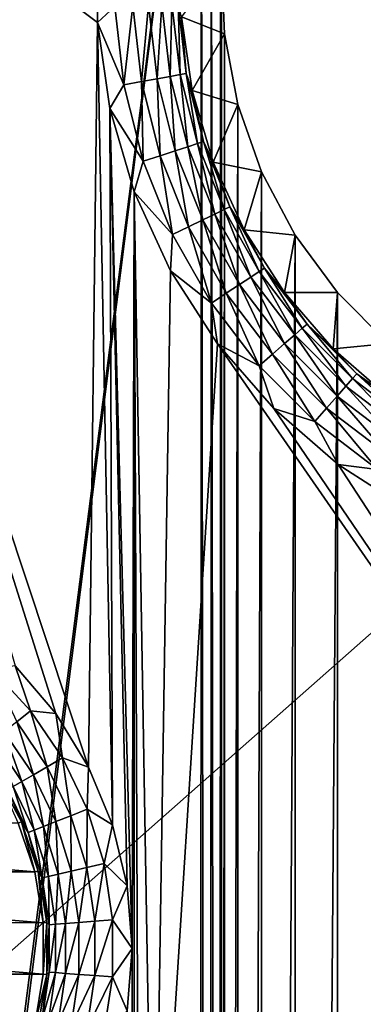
# Model space of a CAD drawing. Header units: metres. Extents: x -205 to 205, y -104 to 104.
# Tile 507 of 656: x -102.6 to -98.52, y 24.38 to 36.06. Entities that reach past the tile are written whole.
import ezdxf

# ---------------------------------------------------------------- set-up
doc = ezdxf.new("R2010")
doc.units = ezdxf.units.M
doc.layers.add('solid_01_2-CONSUMER_EHM_BOX_SW0001', color=7, linetype='CONTINUOUS')

msp = doc.modelspace()

# ---------------------------------------------------------------- linework, layer by layer
at = {"layer": 'solid_01_2-CONSUMER_EHM_BOX_SW0001'}
for points in [[(-200.010849, -74.958488), (-200.010773, 75.041512), (-0.010778, 75.04142)], [(-0.010849, -74.95858), (-200.010849, -74.958488), (-0.010778, 75.04142)], [(-100.443649, 40.640213, 63.099998), (-100.455429, -40.555729, 63.099998), (-110.711159, -40.55426, 63.099998)], [(-100.443649, 40.640213, 63.099998), (-110.711159, -40.55426, 63.099998), (-110.710999, -39.454594, 63.099998)], [(-100.443649, 40.640213, 63.099998), (-110.710999, -39.454594, 63.099998), (-110.699692, 39.542015, 63.099998)], [(-100.443649, 40.640213, 63.099998), (-100.336395, -40.547253, 63.099998), (-100.455429, -40.555729, 63.099998)], [(-100.324631, 40.631687, 63.099998), (-100.336395, -40.547253, 63.099998), (-100.443649, 40.640213, 63.099998)], [(-100.324631, 40.631687, 63.099998), (-100.222992, -40.527271, 63.099998), (-100.336395, -40.547253, 63.099998)], [(-100.21125, 40.611656, 63.099998), (-100.222992, -40.527271, 63.099998), (-100.324631, 40.631687, 63.099998)], [(-100.199188, 36.739082, 63.099998), (-100.222992, -40.527271, 63.099998), (-100.21125, 40.611656, 63.099998)], [(-101.674438, 37.059391, 6), (-105.720909, 39.053741, 6), (-101.674683, 36.026768, 6)], [(-101.778572, 27.194847, 6), (-101.674683, 36.026768, 6), (-105.720909, 39.053741, 6)], [(-102.167213, 27.829294, 6), (-101.778572, 27.194847, 6), (-105.720909, 39.053741, 6)], [(-102.65033, 28.395128, 6), (-102.167213, 27.829294, 6), (-105.720909, 39.053741, 6)], [(-173.512405, -37.4473, 108.5), (-88.501671, 37.540531, 108.5), (-173.501678, 37.5527, 108.5)], [(-173.512405, -37.4473, 108.5), (-88.512413, -37.459469, 108.5), (-88.501671, 37.540531, 108.5)], [(-101.674438, 37.059391, 6), (-101.674683, 36.026768, 6), (-101.465431, 36.218643, 6.024549)], [(-100.166359, 35.892834, 63.099998), (-100.199188, 36.739082, 63.099998), (-100.677094, 36.095612, 6.991273)], [(-100.199188, 36.739082, 63.099998), (-100.209694, -36.654671, 63.099998), (-100.222992, -40.527271, 63.099998)], [(-100.166359, 35.892834, 63.099998), (-100.209694, -36.654671, 63.099998), (-100.199188, 36.739082, 63.099998)], [(-101.674683, 36.026768, 6), (-101.359451, 35.28878, 6.024549), (-101.465431, 36.218643, 6.024549)], [(-101.465431, 36.218643, 6.024549), (-101.359451, 35.28878, 6.024549), (-101.255043, 36.228394, 6.097567)], [(-101.359451, 35.28878, 6.024549), (-101.15226, 35.326626, 6.097567), (-101.255043, 36.228394, 6.097567)], [(-101.255043, 36.228394, 6.097567), (-101.15226, 35.326626, 6.097567), (-101.06604, 36.237152, 6.215427)], [(-101.15226, 35.326626, 6.097567), (-100.966133, 35.360622, 6.215427), (-101.06604, 36.237152, 6.215427)], [(-101.06604, 36.237152, 6.215427), (-100.966133, 35.360622, 6.215427), (-100.907814, 36.244484, 6.372272)], [(-100.966133, 35.360622, 6.215427), (-100.810318, 35.389084, 6.372272), (-100.907814, 36.244484, 6.372272)], [(-100.907814, 36.244484, 6.372272), (-100.810318, 35.389084, 6.372272), (-100.788231, 36.250027, 6.560308)], [(-100.810318, 35.389084, 6.372272), (-100.692551, 35.410595, 6.560308), (-100.788231, 36.250027, 6.560308)], [(-100.788231, 36.250027, 6.560308), (-100.692551, 35.410595, 6.560308), (-100.713219, 36.253506, 6.770193)], [(-100.713219, 36.253506, 6.770193), (-100.618683, 35.424088, 6.770193), (-100.677094, 36.095612, 6.991273)], [(-100.692551, 35.410595, 6.560308), (-100.618683, 35.424088, 6.770193), (-100.713219, 36.253506, 6.770193)], [(-101.778572, 27.194847, 6), (-101.493958, 26.507412, 6), (-101.674683, 36.026768, 6)], [(-101.674683, 36.026768, 6), (-101.527557, 35.007156, 6), (-101.359451, 35.28878, 6.024549)], [(-101.493958, 26.507412, 6), (-101.527557, 35.007156, 6), (-101.674683, 36.026768, 6)], [(-100.618683, 35.424088, 6.770193), (-100.550621, 35.22049, 6.991273), (-100.677094, 36.095612, 6.991273)], [(-100.166359, 35.892834, 63.099998), (-100.677094, 36.095612, 6.991273), (-100.550621, 35.22049, 6.991273)], [(-100.005829, 35.055706, 63.099998), (-100.166359, 35.892834, 63.099998), (-100.550621, 35.22049, 6.991273)], [(-100.166359, 35.892834, 63.099998), (-100.176628, -35.80843, 63.099998), (-100.209694, -36.654671, 63.099998)], [(-100.005829, 35.055706, 63.099998), (-100.176628, -35.80843, 63.099998), (-100.166359, 35.892834, 63.099998)], [(-100.810318, 35.389084, 6.372272), (-100.599113, 34.554451, 6.372272), (-100.692551, 35.410595, 6.560308)], [(-100.692551, 35.410595, 6.560308), (-100.485291, 34.591545, 6.560308), (-100.618683, 35.424088, 6.770193)], [(-100.599113, 34.554451, 6.372272), (-100.485291, 34.591545, 6.560308), (-100.692551, 35.410595, 6.560308)], [(-100.618683, 35.424088, 6.770193), (-100.413902, 34.614807, 6.770193), (-100.550621, 35.22049, 6.991273)], [(-100.485291, 34.591545, 6.560308), (-100.413902, 34.614807, 6.770193), (-100.618683, 35.424088, 6.770193)], [(-101.527557, 35.007156, 6), (-101.12986, 34.381496, 6.024549), (-101.359451, 35.28878, 6.024549)], [(-101.359451, 35.28878, 6.024549), (-101.12986, 34.381496, 6.024549), (-101.15226, 35.326626, 6.097567)], [(-101.15226, 35.326626, 6.097567), (-100.929611, 34.446751, 6.097567), (-100.966133, 35.360622, 6.215427)], [(-101.12986, 34.381496, 6.024549), (-100.929611, 34.446751, 6.097567), (-101.15226, 35.326626, 6.097567)], [(-100.966133, 35.360622, 6.215427), (-100.749718, 34.505375, 6.215427), (-100.810318, 35.389084, 6.372272)], [(-100.929611, 34.446751, 6.097567), (-100.749718, 34.505375, 6.215427), (-100.966133, 35.360622, 6.215427)], [(-100.749718, 34.505375, 6.215427), (-100.599113, 34.554451, 6.372272), (-100.810318, 35.389084, 6.372272)], [(-100.413902, 34.614807, 6.770193), (-100.300774, 34.372314, 6.991273), (-100.550621, 35.22049, 6.991273)], [(-100.005829, 35.055706, 63.099998), (-100.550621, 35.22049, 6.991273), (-100.300774, 34.372314, 6.991273)], [(-99.725822, 34.257557, 63.099998), (-100.005829, 35.055706, 63.099998), (-100.300774, 34.372314, 6.991273)], [(-100.005829, 35.055706, 63.099998), (-100.015854, -34.971352, 63.099998), (-100.176628, -35.80843, 63.099998)], [(-99.725822, 34.257557, 63.099998), (-100.015854, -34.971352, 63.099998), (-100.005829, 35.055706, 63.099998)], [(-101.527557, 35.007156, 6), (-101.236252, 34.019035, 6), (-101.12986, 34.381496, 6.024549)], [(-101.262154, 25.042171, 6), (-101.236252, 34.019035, 6), (-101.527557, 35.007156, 6)], [(-101.320396, 25.783915, 6), (-101.262154, 25.042171, 6), (-101.527557, 35.007156, 6)], [(-101.493958, 26.507412, 6), (-101.320396, 25.783915, 6), (-101.527557, 35.007156, 6)], [(-100.599113, 34.554451, 6.372272), (-100.278023, 33.75563, 6.372272), (-100.485291, 34.591545, 6.560308)], [(-100.485291, 34.591545, 6.560308), (-100.170189, 33.807636, 6.560308), (-100.413902, 34.614807, 6.770193)], [(-100.278023, 33.75563, 6.372272), (-100.170189, 33.807636, 6.560308), (-100.485291, 34.591545, 6.560308)], [(-100.413902, 34.614807, 6.770193), (-100.102554, 33.840252, 6.770193), (-100.300774, 34.372314, 6.991273)], [(-100.170189, 33.807636, 6.560308), (-100.102554, 33.840252, 6.770193), (-100.413902, 34.614807, 6.770193)], [(-100.929611, 34.446751, 6.097567), (-100.59111, 33.604633, 6.097567), (-100.749718, 34.505375, 6.215427)], [(-100.749718, 34.505375, 6.215427), (-100.420692, 33.686825, 6.215427), (-100.599113, 34.554451, 6.372272)], [(-100.59111, 33.604633, 6.097567), (-100.420692, 33.686825, 6.215427), (-100.749718, 34.505375, 6.215427)], [(-100.420692, 33.686825, 6.215427), (-100.278023, 33.75563, 6.372272), (-100.599113, 34.554451, 6.372272)], [(-101.236252, 34.019035, 6), (-100.780815, 33.513142, 6.024549), (-101.12986, 34.381496, 6.024549)], [(-101.12986, 34.381496, 6.024549), (-100.780815, 33.513142, 6.024549), (-100.929611, 34.446751, 6.097567)], [(-100.780815, 33.513142, 6.024549), (-100.59111, 33.604633, 6.097567), (-100.929611, 34.446751, 6.097567)], [(-100.102554, 33.840252, 6.770193), (-99.932655, 33.568375, 6.991273), (-100.300774, 34.372314, 6.991273)], [(-99.725822, 34.257557, 63.099998), (-100.300774, 34.372314, 6.991273), (-99.932655, 33.568375, 6.991273)], [(-99.725822, 34.257557, 63.099998), (-99.735619, -34.173283, 63.099998), (-100.015854, -34.971352, 63.099998)], [(-99.326309, 33.50378, 63.099998), (-99.725822, 34.257557, 63.099998), (-99.932655, 33.568375, 6.991273)], [(-99.326309, 33.50378, 63.099998), (-99.735619, -34.173283, 63.099998), (-99.725822, 34.257557, 63.099998)], [(-101.262154, 25.042171, 6), (-101.250664, -33.94685, 6), (-101.236252, 34.019035, 6)], [(-101.250664, -33.94685, 6), (-101.009949, -20.257677, 6), (-101.236252, 34.019035, 6)], [(-101.236252, 34.019035, 6), (-100.805557, 33.080517, 6), (-100.780815, 33.513142, 6.024549)], [(-101.004135, 20.342321, 6), (-100.805557, 33.080517, 6), (-101.236252, 34.019035, 6)], [(-101.009949, -20.257677, 6), (-101.004135, 20.342321, 6), (-101.236252, 34.019035, 6)], [(-100.278023, 33.75563, 6.372272), (-99.852814, 33.007019, 6.372272), (-100.170189, 33.807636, 6.560308)], [(-100.170189, 33.807636, 6.560308), (-99.752922, 33.072998, 6.560308), (-100.102554, 33.840252, 6.770193)], [(-99.852814, 33.007019, 6.372272), (-99.752922, 33.072998, 6.560308), (-100.170189, 33.807636, 6.560308)], [(-100.102554, 33.840252, 6.770193), (-99.690269, 33.114384, 6.770193), (-99.932655, 33.568375, 6.991273)], [(-99.752922, 33.072998, 6.560308), (-99.690269, 33.114384, 6.770193), (-100.102554, 33.840252, 6.770193)], [(-100.59111, 33.604633, 6.097567), (-100.14286, 32.815441, 6.097567), (-100.420692, 33.686825, 6.215427)], [(-100.420692, 33.686825, 6.215427), (-99.984985, 32.91972, 6.215427), (-100.278023, 33.75563, 6.372272)], [(-100.14286, 32.815441, 6.097567), (-99.984985, 32.91972, 6.215427), (-100.420692, 33.686825, 6.215427)], [(-99.984985, 32.91972, 6.215427), (-99.852814, 33.007019, 6.372272), (-100.278023, 33.75563, 6.372272)], [(-100.780815, 33.513142, 6.024549), (-100.318604, 32.699364, 6.024549), (-100.59111, 33.604633, 6.097567)], [(-100.318604, 32.699364, 6.024549), (-100.14286, 32.815441, 6.097567), (-100.59111, 33.604633, 6.097567)], [(-99.690269, 33.114384, 6.770193), (-99.453766, 32.825073, 6.991273), (-99.932655, 33.568375, 6.991273)], [(-99.326309, 33.50378, 63.099998), (-99.932655, 33.568375, 6.991273), (-99.453766, 32.825073, 6.991273)], [(-100.805557, 33.080517, 6), (-100.318604, 32.699364, 6.024549), (-100.780815, 33.513142, 6.024549)], [(-99.326309, 33.50378, 63.099998), (-99.335884, -33.419621, 63.099998), (-99.735619, -34.173283, 63.099998)], [(-98.82415, 32.823624, 63.099998), (-99.326309, 33.50378, 63.099998), (-99.453766, 32.825073, 6.991273)], [(-98.82415, 32.823624, 63.099998), (-99.335884, -33.419621, 63.099998), (-99.326309, 33.50378, 63.099998)], [(-101.004135, 20.342321, 6), (-100.24736, 32.216629, 6), (-100.805557, 33.080517, 6)], [(-100.805557, 33.080517, 6), (-100.24736, 32.216629, 6), (-100.318604, 32.699364, 6.024549)], [(-99.852814, 33.007019, 6.372272), (-99.331169, 32.322109, 6.372272), (-99.752922, 33.072998, 6.560308)], [(-99.752922, 33.072998, 6.560308), (-99.241013, 32.400875, 6.560308), (-99.690269, 33.114384, 6.770193)], [(-99.331169, 32.322109, 6.372272), (-99.241013, 32.400875, 6.560308), (-99.752922, 33.072998, 6.560308)], [(-99.690269, 33.114384, 6.770193), (-99.184471, 32.450279, 6.770193), (-99.453766, 32.825073, 6.991273)], [(-99.241013, 32.400875, 6.560308), (-99.184471, 32.450279, 6.770193), (-99.690269, 33.114384, 6.770193)], [(-99.984985, 32.91972, 6.215427), (-99.450455, 32.217892, 6.215427), (-99.852814, 33.007019, 6.372272)], [(-99.450455, 32.217892, 6.215427), (-99.331169, 32.322109, 6.372272), (-99.852814, 33.007019, 6.372272)], [(-100.14286, 32.815441, 6.097567), (-99.592941, 32.093407, 6.097567), (-99.984985, 32.91972, 6.215427)], [(-99.592941, 32.093407, 6.097567), (-99.450455, 32.217892, 6.215427), (-99.984985, 32.91972, 6.215427)], [(-100.318604, 32.699364, 6.024549), (-99.751549, 31.954836, 6.024549), (-100.14286, 32.815441, 6.097567)], [(-99.751549, 31.954836, 6.024549), (-99.592941, 32.093407, 6.097567), (-100.14286, 32.815441, 6.097567)], [(-99.184471, 32.450279, 6.770193), (-98.873878, 32.15757, 6.991273), (-99.453766, 32.825073, 6.991273)], [(-98.82415, 32.823624, 63.099998), (-99.453766, 32.825073, 6.991273), (-98.873878, 32.15757, 6.991273)], [(-98.82415, 32.823624, 63.099998), (-98.833542, -32.739605, 63.099998), (-99.335884, -33.419621, 63.099998)], [(-98.220818, 32.220116, 63.099998), (-98.82415, 32.823624, 63.099998), (-98.873878, 32.15757, 6.991273)], [(-98.220818, 32.220116, 63.099998), (-98.833542, -32.739605, 63.099998), (-98.82415, 32.823624, 63.099998)], [(-100.24736, 32.216629, 6), (-99.751549, 31.954836, 6.024549), (-100.318604, 32.699364, 6.024549)], [(-99.331169, 32.322109, 6.372272), (-98.722481, 31.713245, 6.372272), (-99.241013, 32.400875, 6.560308)], [(-99.241013, 32.400875, 6.560308), (-98.643692, 31.803377, 6.560308), (-99.184471, 32.450279, 6.770193)], [(-98.722481, 31.713245, 6.372272), (-98.643692, 31.803377, 6.560308), (-99.241013, 32.400875, 6.560308)], [(-99.184471, 32.450279, 6.770193), (-98.594269, 31.859909, 6.770193), (-98.873878, 32.15757, 6.991273)], [(-98.643692, 31.803377, 6.560308), (-98.594269, 31.859909, 6.770193), (-99.184471, 32.450279, 6.770193)], [(-99.450455, 32.217892, 6.215427), (-98.826729, 31.59399, 6.215427), (-99.331169, 32.322109, 6.372272)], [(-98.826729, 31.59399, 6.215427), (-98.722481, 31.713245, 6.372272), (-99.331169, 32.322109, 6.372272)], [(-101.004135, 20.342321, 6), (-92.004135, 20.341034, 6), (-100.24736, 32.216629, 6)], [(-100.24736, 32.216629, 6), (-99.580009, 31.449543, 6), (-99.751549, 31.954836, 6.024549)], [(-92.004135, 20.341034, 6), (-99.580009, 31.449543, 6), (-100.24736, 32.216629, 6)], [(-99.592941, 32.093407, 6.097567), (-98.951256, 31.451542, 6.097567), (-99.450455, 32.217892, 6.215427)], [(-98.951256, 31.451542, 6.097567), (-98.826729, 31.59399, 6.215427), (-99.450455, 32.217892, 6.215427)], [(-98.220818, 32.220116, 63.099998), (-98.873878, 32.15757, 6.991273), (-98.265488, 31.62534, 6.991273)], [(-98.594269, 31.859909, 6.770193), (-98.265488, 31.62534, 6.991273), (-98.873878, 32.15757, 6.991273)], [(-98.220818, 32.220116, 63.099998), (-98.230034, -32.136272, 63.099998), (-98.833542, -32.739605, 63.099998)], [(-99.751549, 31.954836, 6.024549), (-99.089874, 31.292974, 6.024549), (-99.592941, 32.093407, 6.097567)], [(-99.089874, 31.292974, 6.024549), (-98.951256, 31.451542, 6.097567), (-99.592941, 32.093407, 6.097567)], [(-99.580009, 31.449543, 6), (-99.089874, 31.292974, 6.024549), (-99.751549, 31.954836, 6.024549)], [(-98.722481, 31.713245, 6.372272), (-98.03772, 31.191401, 6.372272), (-98.643692, 31.803377, 6.560308)], [(-98.643692, 31.803377, 6.560308), (-97.97171, 31.291275, 6.560308), (-98.594269, 31.859909, 6.770193)], [(-98.03772, 31.191401, 6.372272), (-97.97171, 31.291275, 6.560308), (-98.643692, 31.803377, 6.560308)], [(-98.594269, 31.859909, 6.770193), (-97.930313, 31.353918, 6.770193), (-98.265488, 31.62534, 6.991273)], [(-97.97171, 31.291275, 6.560308), (-97.930313, 31.353918, 6.770193), (-98.594269, 31.859909, 6.770193)], [(-98.826729, 31.59399, 6.215427), (-98.125053, 31.059258, 6.215427), (-98.722481, 31.713245, 6.372272)], [(-98.125053, 31.059258, 6.215427), (-98.03772, 31.191401, 6.372272), (-98.722481, 31.713245, 6.372272)], [(-98.951256, 31.451542, 6.097567), (-98.229378, 30.901411, 6.097567), (-98.826729, 31.59399, 6.215427)], [(-98.229378, 30.901411, 6.097567), (-98.125053, 31.059258, 6.215427), (-98.826729, 31.59399, 6.215427)], [(-99.580009, 31.449543, 6), (-98.81321, 30.78581, 6), (-99.089874, 31.292974, 6.024549)], [(-92.004135, 20.341034, 6), (-98.81321, 30.78581, 6), (-99.580009, 31.449543, 6)], [(-99.089874, 31.292974, 6.024549), (-98.345505, 30.725706, 6.024549), (-98.951256, 31.451542, 6.097567)], [(-98.345505, 30.725706, 6.024549), (-98.229378, 30.901411, 6.097567), (-98.951256, 31.451542, 6.097567)], [(-98.81321, 30.78581, 6), (-98.345505, 30.725706, 6.024549), (-99.089874, 31.292974, 6.024549)], [(-98.81321, 30.78581, 6), (-97.950386, 30.230906, 6), (-98.345505, 30.725706, 6.024549)], [(-92.004135, 20.341034, 6), (-97.950386, 30.230906, 6), (-98.81321, 30.78581, 6)], [(-102.927864, 28.356794, 6.024549), (-102.468323, 27.861387, 6.024549), (-102.65033, 28.395128, 6)], [(-102.468323, 27.861387, 6.024549), (-102.167213, 27.829294, 6), (-102.65033, 28.395128, 6)], [(-102.633011, 27.730095, 6.097567), (-102.468323, 27.861387, 6.024549), (-102.927864, 28.356794, 6.024549)], [(-102.270164, 27.197744, 6.097567), (-102.468323, 27.861387, 6.024549), (-102.633011, 27.730095, 6.097567)], [(-102.468323, 27.861387, 6.024549), (-102.087753, 27.303024, 6.024549), (-102.167213, 27.829294, 6)], [(-102.270164, 27.197744, 6.097567), (-102.087753, 27.303024, 6.024549), (-102.468323, 27.861387, 6.024549)], [(-102.087753, 27.303024, 6.024549), (-101.778572, 27.194847, 6), (-102.167213, 27.829294, 6)], [(-102.633011, 27.730095, 6.097567), (-102.780952, 27.612148, 6.215427), (-102.434036, 27.103165, 6.215427)], [(-102.270164, 27.197744, 6.097567), (-102.633011, 27.730095, 6.097567), (-102.434036, 27.103165, 6.215427)], [(-102.780952, 27.612148, 6.215427), (-102.904808, 27.513409, 6.372272), (-102.571228, 27.023985, 6.372272)], [(-102.434036, 27.103165, 6.215427), (-102.780952, 27.612148, 6.215427), (-102.571228, 27.023985, 6.372272)], [(-102.571228, 27.023985, 6.372272), (-102.904808, 27.513409, 6.372272), (-102.674911, 26.964142, 6.560308)], [(-101.990723, 26.617258, 6.097567), (-102.087753, 27.303024, 6.024549), (-102.270164, 27.197744, 6.097567)], [(-102.087753, 27.303024, 6.024549), (-101.794655, 26.694176, 6.024549), (-101.778572, 27.194847, 6)], [(-101.990723, 26.617258, 6.097567), (-101.794655, 26.694176, 6.024549), (-102.087753, 27.303024, 6.024549)], [(-102.434036, 27.103165, 6.215427), (-102.571228, 27.023985, 6.372272), (-102.314316, 26.490313, 6.372272)], [(-102.270164, 27.197744, 6.097567), (-102.434036, 27.103165, 6.215427), (-102.166862, 26.548159, 6.215427)], [(-102.166862, 26.548159, 6.215427), (-102.434036, 27.103165, 6.215427), (-102.314316, 26.490313, 6.372272)], [(-101.990723, 26.617258, 6.097567), (-102.270164, 27.197744, 6.097567), (-102.166862, 26.548159, 6.215427)], [(-101.794655, 26.694176, 6.024549), (-101.493958, 26.507412, 6), (-101.778572, 27.194847, 6)], [(-102.871025, 27.0889, 6.991273), (-102.617104, 26.528008, 12), (-102.577011, 26.545418, 6.991273)], [(-102.739944, 26.926607, 6.770193), (-102.871025, 27.0889, 6.991273), (-102.577011, 26.545418, 6.991273)], [(-102.571228, 27.023985, 6.372272), (-102.674911, 26.964142, 6.560308), (-102.425758, 26.44659, 6.560308)], [(-102.314316, 26.490313, 6.372272), (-102.571228, 27.023985, 6.372272), (-102.425758, 26.44659, 6.560308)], [(-102.674911, 26.964142, 6.560308), (-102.739944, 26.926607, 6.770193), (-102.495659, 26.419168, 6.770193)], [(-102.495659, 26.419168, 6.770193), (-102.739944, 26.926607, 6.770193), (-102.577011, 26.545418, 6.991273)], [(-102.425758, 26.44659, 6.560308), (-102.674911, 26.964142, 6.560308), (-102.495659, 26.419168, 6.770193)], [(-101.800919, 26.001608, 6.097567), (-101.794655, 26.694176, 6.024549), (-101.990723, 26.617258, 6.097567)], [(-101.800919, 26.001608, 6.097567), (-101.595573, 26.048445, 6.024549), (-101.794655, 26.694176, 6.024549)], [(-101.794655, 26.694176, 6.024549), (-101.595573, 26.048445, 6.024549), (-101.493958, 26.507412, 6)], [(-102.418892, 25.950434, 12), (-109.389442, 26.528854, 12), (-109.58783, 25.951231, 12)], [(-102.418892, 25.950434, 12), (-102.617104, 26.528008, 12), (-109.389442, 26.528854, 12)], [(-102.577011, 26.545418, 6.991273), (-102.617104, 26.528008, 12), (-102.418892, 25.950434, 12)], [(-102.577011, 26.545418, 6.991273), (-102.418892, 25.950434, 12), (-102.376465, 25.960953, 6.991273)], [(-102.495659, 26.419168, 6.770193), (-102.577011, 26.545418, 6.991273), (-102.376465, 25.960953, 6.991273)], [(-102.166862, 26.548159, 6.215427), (-102.314316, 26.490313, 6.372272), (-102.139816, 25.924309, 6.372272)], [(-101.990723, 26.617258, 6.097567), (-102.166862, 26.548159, 6.215427), (-101.985382, 25.959532, 6.215427)], [(-101.985382, 25.959532, 6.215427), (-102.166862, 26.548159, 6.215427), (-102.139816, 25.924309, 6.372272)], [(-101.800919, 26.001608, 6.097567), (-101.990723, 26.617258, 6.097567), (-101.985382, 25.959532, 6.215427)], [(-102.425758, 26.44659, 6.560308), (-102.495659, 26.419168, 6.770193), (-102.329742, 25.880987, 6.770193)], [(-102.329742, 25.880987, 6.770193), (-102.495659, 26.419168, 6.770193), (-102.376465, 25.960953, 6.991273)], [(-102.314316, 26.490313, 6.372272), (-102.425758, 26.44659, 6.560308), (-102.256531, 25.897686, 6.560308)], [(-102.256531, 25.897686, 6.560308), (-102.425758, 26.44659, 6.560308), (-102.329742, 25.880987, 6.770193)], [(-102.139816, 25.924309, 6.372272), (-102.314316, 26.490313, 6.372272), (-102.256531, 25.897686, 6.560308)], [(-101.595573, 26.048445, 6.024549), (-101.320396, 25.783915, 6), (-101.493958, 26.507412, 6)], [(-102.318398, 25.347708, 12), (-109.58783, 25.951231, 12), (-109.688454, 25.348616, 12)], [(-102.318398, 25.347708, 12), (-102.418892, 25.950434, 12), (-109.58783, 25.951231, 12)], [(-102.376465, 25.960953, 6.991273), (-102.418892, 25.950434, 12), (-102.318398, 25.347708, 12)], [(-102.376465, 25.960953, 6.991273), (-102.318398, 25.347708, 12), (-102.274849, 25.35145, 6.991273)], [(-102.329742, 25.880987, 6.770193), (-102.376465, 25.960953, 6.991273), (-102.274849, 25.35145, 6.991273)], [(-101.985382, 25.959532, 6.215427), (-102.139816, 25.924309, 6.372272), (-102.05162, 25.338617, 6.372272)], [(-101.893669, 25.350433, 6.215427), (-101.985382, 25.959532, 6.215427), (-102.05162, 25.338617, 6.372272)], [(-101.800919, 26.001608, 6.097567), (-101.985382, 25.959532, 6.215427), (-101.893669, 25.350433, 6.215427)], [(-101.704987, 25.364546, 6.097567), (-101.800919, 26.001608, 6.097567), (-101.893669, 25.350433, 6.215427)], [(-101.704987, 25.364546, 6.097567), (-101.595573, 26.048445, 6.024549), (-101.800919, 26.001608, 6.097567)], [(-101.704987, 25.364546, 6.097567), (-101.494965, 25.380255, 6.024549), (-101.595573, 26.048445, 6.024549)], [(-101.595573, 26.048445, 6.024549), (-101.494965, 25.380255, 6.024549), (-101.320396, 25.783915, 6)], [(-102.256531, 25.897686, 6.560308), (-102.329742, 25.880987, 6.770193), (-102.24588, 25.324089, 6.770193)], [(-102.24588, 25.324089, 6.770193), (-102.329742, 25.880987, 6.770193), (-102.274849, 25.35145, 6.991273)], [(-102.139816, 25.924309, 6.372272), (-102.256531, 25.897686, 6.560308), (-102.171005, 25.329689, 6.560308)], [(-102.171005, 25.329689, 6.560308), (-102.256531, 25.897686, 6.560308), (-102.24588, 25.324089, 6.770193)], [(-102.05162, 25.338617, 6.372272), (-102.139816, 25.924309, 6.372272), (-102.171005, 25.329689, 6.560308)], [(-101.494965, 25.380255, 6.024549), (-101.262154, 25.042171, 6), (-101.320396, 25.783915, 6)], [(-102.274849, 25.35145, 6.991273), (-102.318398, 25.347708, 12), (-102.318474, 24.737459, 12)], [(-102.274849, 25.35145, 6.991273), (-102.318474, 24.737459, 12), (-102.274933, 24.733536, 6.991273)], [(-102.24588, 25.324089, 6.770193), (-102.274849, 25.35145, 6.991273), (-102.274933, 24.733536, 6.991273)], [(-101.893669, 25.350433, 6.215427), (-102.05162, 25.338617, 6.372272), (-102.051704, 24.746326, 6.372272)], [(-101.893753, 24.734467, 6.215427), (-101.893669, 25.350433, 6.215427), (-102.051704, 24.746326, 6.372272)], [(-101.704987, 25.364546, 6.097567), (-101.893669, 25.350433, 6.215427), (-101.893753, 24.734467, 6.215427)], [(-101.705078, 24.720299, 6.097567), (-101.704987, 25.364546, 6.097567), (-101.893753, 24.734467, 6.215427)], [(-101.705078, 24.720299, 6.097567), (-101.495056, 24.704531, 6.024549), (-101.494965, 25.380255, 6.024549)], [(-101.705078, 24.720299, 6.097567), (-101.494965, 25.380255, 6.024549), (-101.704987, 25.364546, 6.097567)], [(-101.494965, 25.380255, 6.024549), (-101.495056, 24.704531, 6.024549), (-101.262154, 25.042171, 6)], [(-102.318474, 24.737459, 12), (-109.688454, 25.348616, 12), (-109.68853, 24.738367, 12)], [(-102.318474, 24.737459, 12), (-102.318398, 25.347708, 12), (-109.688454, 25.348616, 12)], [(-102.245964, 24.760912, 6.770193), (-102.24588, 25.324089, 6.770193), (-102.274933, 24.733536, 6.991273)], [(-102.171005, 25.329689, 6.560308), (-102.24588, 25.324089, 6.770193), (-102.245964, 24.760912, 6.770193)], [(-102.171089, 24.755289, 6.560308), (-102.171005, 25.329689, 6.560308), (-102.245964, 24.760912, 6.770193)], [(-102.05162, 25.338617, 6.372272), (-102.171005, 25.329689, 6.560308), (-102.171089, 24.755289, 6.560308)], [(-102.051704, 24.746326, 6.372272), (-102.05162, 25.338617, 6.372272), (-102.171089, 24.755289, 6.560308)], [(-101.495056, 24.704531, 6.024549), (-101.320671, 24.300451, 6), (-101.262154, 25.042171, 6)], [(-101.262154, 25.042171, 6), (-101.320671, 24.300451, 6), (-101.26931, -24.957829, 6)], [(-101.262154, 25.042171, 6), (-101.26931, -24.957829, 6), (-101.250664, -33.94685, 6)], [(-102.41909, 24.134846, 12), (-109.68853, 24.738367, 12), (-109.588036, 24.135641, 12)], [(-102.41909, 24.134846, 12), (-102.318474, 24.737459, 12), (-109.68853, 24.738367, 12)], [(-102.274933, 24.733536, 6.991273), (-102.318474, 24.737459, 12), (-102.41909, 24.134846, 12)], [(-102.274933, 24.733536, 6.991273), (-102.41909, 24.134846, 12), (-102.376732, 24.124062, 6.991273)], [(-102.329979, 24.204037, 6.770193), (-102.274933, 24.733536, 6.991273), (-102.376732, 24.124062, 6.991273)], [(-102.329979, 24.204037, 6.770193), (-102.245964, 24.760912, 6.770193), (-102.274933, 24.733536, 6.991273)], [(-102.171089, 24.755289, 6.560308), (-102.245964, 24.760912, 6.770193), (-102.329979, 24.204037, 6.770193)], [(-102.256775, 24.187317, 6.560308), (-102.171089, 24.755289, 6.560308), (-102.329979, 24.204037, 6.770193)], [(-102.051704, 24.746326, 6.372272), (-102.171089, 24.755289, 6.560308), (-102.256775, 24.187317, 6.560308)], [(-102.140068, 24.160662, 6.372272), (-102.051704, 24.746326, 6.372272), (-102.256775, 24.187317, 6.560308)], [(-101.893753, 24.734467, 6.215427), (-102.051704, 24.746326, 6.372272), (-102.140068, 24.160662, 6.372272)], [(-101.985649, 24.125393, 6.215427), (-101.893753, 24.734467, 6.215427), (-102.140068, 24.160662, 6.372272)], [(-101.705078, 24.720299, 6.097567), (-101.893753, 24.734467, 6.215427), (-101.985649, 24.125393, 6.215427)], [(-101.801193, 24.083263, 6.097567), (-101.705078, 24.720299, 6.097567), (-101.985649, 24.125393, 6.215427)], [(-101.801193, 24.083263, 6.097567), (-101.495056, 24.704531, 6.024549), (-101.705078, 24.720299, 6.097567)], [(-101.801193, 24.083263, 6.097567), (-101.595863, 24.036369, 6.024549), (-101.495056, 24.704531, 6.024549)], [(-101.495056, 24.704531, 6.024549), (-101.595863, 24.036369, 6.024549), (-101.320671, 24.300451, 6)]]:
    msp.add_3dface(points, dxfattribs=at)

doc.saveas('drawing.dxf')
